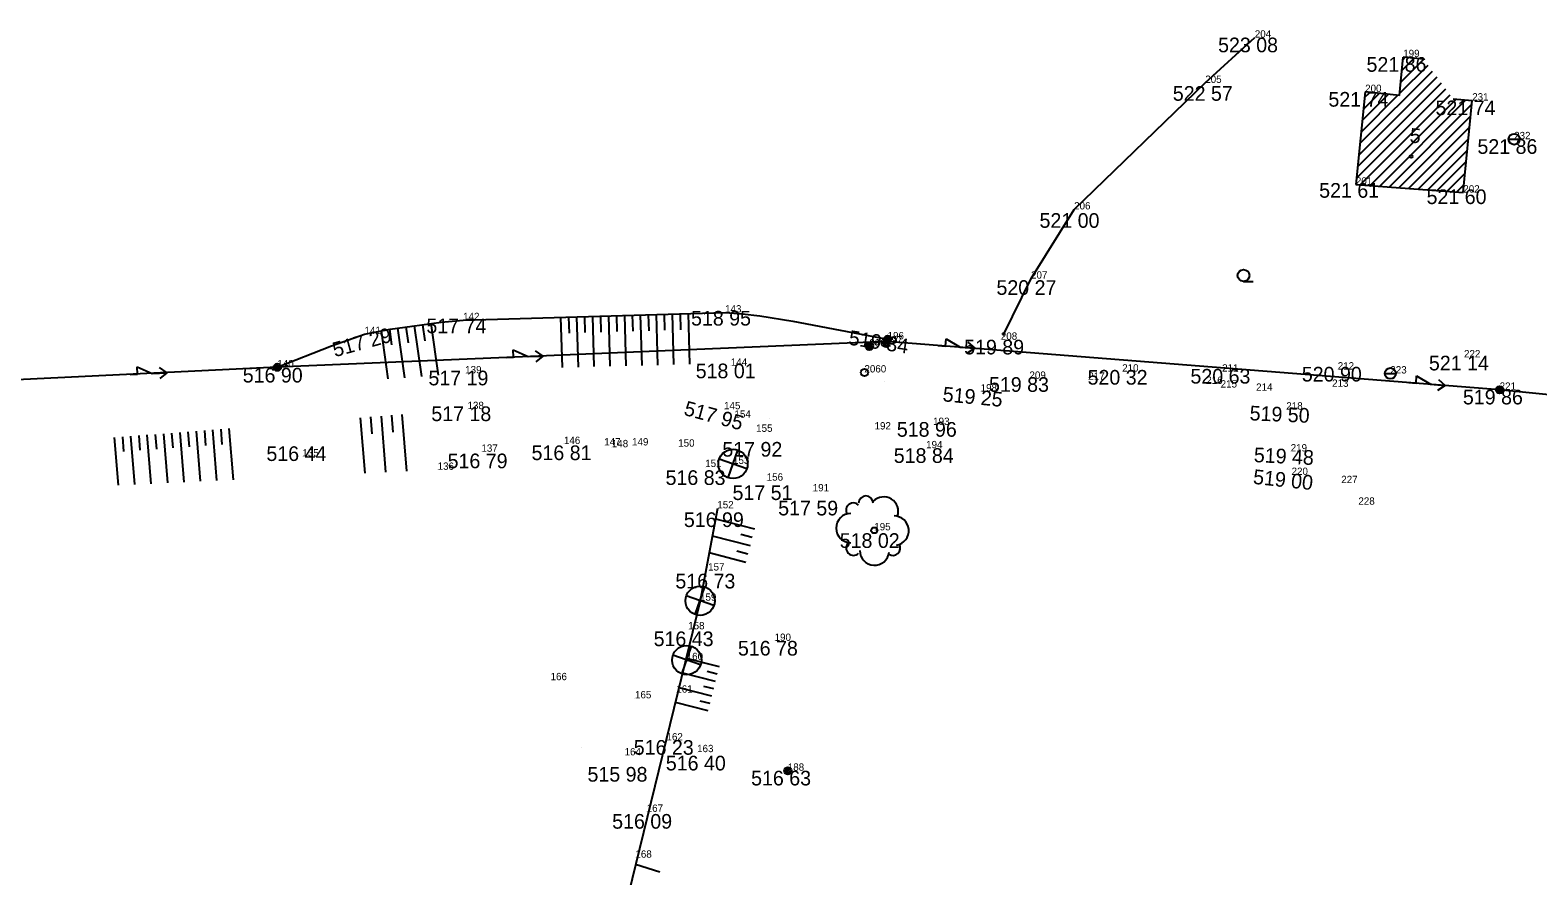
# Model space of a CAD drawing. Extents: x -559180 to -551373, y -1076947 to -1072071.
# Drawn here: x -552890.5 to -552787.6, y -1076827.7 to -1076770 of the extents above; entities that cross this region are included whole.
import ezdxf

# ---------------------------------------------------------------- set-up
doc = ezdxf.new("R2010")
doc.units = 0
for name, color, linetype in [('12_PLOTY', 7, 'Continuous'), ('14_BUDOVY', 7, 'Continuous'), ('1_VODA_ZN', 7, 'Continuous'), ('20_EL_ZN', 7, 'Continuous'), ('26_SRAFY', 7, 'Continuous'), ('27_HRANA_PATA', 7, 'Continuous'), ('32', 7, 'Continuous'), ('34_ZELEN', 7, 'Continuous'), ('3_BODY', 7, 'Continuous'), ('45_ZN_KULTURY', 7, 'Continuous'), ('47_ZN_STAV_OBJ$', 7, 'Continuous'), ('54_C_POPISNA', 7, 'Continuous'), ('6_VYSKY', 7, 'Continuous'), ('NNnadzemní', 7, 'Continuous')]:
    doc.layers.add(name, color=color, linetype=linetype)

# ---------------------------------------------------------------- blocks, each defined once
blk = doc.blocks.new('POINT_DISPLAY')
blk.add_line((0, 0), (0, 0))
blk = doc.blocks.new('SLB')
at = {"layer": '20_EL_ZN'}
for radius in [0.25, 0.158, 0.05]:
    blk.add_circle((0, 0), radius, dxfattribs=at)
blk = doc.blocks.new('STJ')
at = {"layer": '34_ZELEN'}
for p, q in [((0.94, -0.33), (-0.95, 0.33)), ((-0.33, -0.95), (0.33, 0.94))]:
    blk.add_line(p, q, dxfattribs=at)
for radius in [1, 0.0496]:
    blk.add_circle((0, 0), radius, dxfattribs=at)
blk = doc.blocks.new('STLS')
at = {"layer": '34_ZELEN'}
blk.add_circle((0, 0), 0.2, dxfattribs=at)
for centre, radius, start, end in [((-0.57, 1.85), 0.5, 0, 180), ((0.64, 1.28), 1, 341.2293, 135), ((-1.6, 0.15), 1, 90, 270), ((-1.42, 1.37), 0.5, 45, 210.4326), ((1.36, -0.02), 1, 279.53, 90), ((-1.42, -1.21), 0.5, 135, 315), ((1.28, -1.21), 0.5, 234.3777, 31.0479), ((0.02, -1.38), 1, 180, 353.8403)]:
    blk.add_arc(centre, radius, start, end, dxfattribs=at)
blk = doc.blocks.new('ST')
at = {"layer": '1_VODA_ZN'}
blk.add_line((-0.375, 0), (0.375, 0), dxfattribs=at)
blk.add_circle((0, 0), 0.375, dxfattribs=at)
blk = doc.blocks.new('BZ')
at = {"layer": '47_ZN_STAV_OBJ$'}
blk.add_circle((0, 0), 0.0875, dxfattribs=at)
blk = doc.blocks.new('ZAHRAD')
at = {"layer": '45_ZN_KULTURY'}
blk.add_line((0, 0), (0.65, 0), dxfattribs=at)
blk.add_circle((0, 0.4), 0.403, dxfattribs=at)
blk = doc.blocks.new('SV')
at = {"layer": '1_VODA_ZN'}
blk.add_circle((0, 0), 0.25, dxfattribs=at)
blk = doc.blocks.new('OSV')
at = {"layer": '1_VODA_ZN'}
for radius in [0.25, 0.158, 0.05]:
    blk.add_circle((0, 0), radius, dxfattribs=at)
blk = doc.blocks.new('ELNN')
at = {"layer": '20_EL_ZN'}
for p, q in [((0, 0), (0.5, 0)), ((0.5, 0), (0.5, 0.5)), ((0.5, 0.5), (1.5, 0)), ((1.5, 0), (2.5, 0))]:
    blk.add_line(p, q, dxfattribs=at)
blk.add_lwpolyline([(2, 0.375), (2.5, 0), (2, -0.375)], dxfattribs=at)

msp = doc.modelspace()

# ---------------------------------------------------------------- linework, layer by layer
at = {"layer": '12_PLOTY'}
for p, q in [((-552810.33, -1076773.57), (-552806.95, -1076770.48)), ((-552819.28, -1076782.2), (-552810.33, -1076773.57)), ((-552822.22, -1076786.92), (-552819.28, -1076782.2)), ((-552824.132, -1076790.79), (-552822.22, -1076786.92))]:
    msp.add_line(p, q, dxfattribs=at)
at = {"layer": '14_BUDOVY'}
for p, q in [((-552797.081, -1076774.423), (-552796.82, -1076771.81)), ((-552795.423, -1076771.95), (-552796.82, -1076771.81)), ((-552799.42, -1076774.19), (-552800.05, -1076780.51)), ((-552797.081, -1076774.423), (-552799.42, -1076774.19)), ((-552793.405, -1076774.645), (-552792.11, -1076774.77)), ((-552792.72, -1076781.05), (-552792.11, -1076774.77)), ((-552800.05, -1076780.51), (-552792.72, -1076781.05))]:
    msp.add_line(p, q, dxfattribs=at)
at = {"layer": '26_SRAFY'}
for p, q in [((-552854.203, -1076792.984), (-552854.303, -1076789.556)), ((-552853.727, -1076790.63), (-552853.759, -1076789.54)), ((-552853.116, -1076792.953), (-552853.216, -1076789.524)), ((-552852.64, -1076790.599), (-552852.672, -1076789.508)), ((-552852.029, -1076792.922), (-552852.129, -1076789.493)), ((-552851.553, -1076790.567), (-552851.585, -1076789.477)), ((-552850.942, -1076792.891), (-552851.042, -1076789.461)), ((-552850.466, -1076790.536), (-552850.498, -1076789.445)), ((-552849.855, -1076792.86), (-552849.954, -1076789.429)), ((-552849.379, -1076790.504), (-552849.411, -1076789.414)), ((-552848.768, -1076792.836), (-552848.867, -1076789.398)), ((-552848.292, -1076790.473), (-552848.324, -1076789.382)), ((-552847.68, -1076792.812), (-552847.78, -1076789.366)), ((-552847.205, -1076790.441), (-552847.237, -1076789.35)), ((-552846.593, -1076792.788), (-552846.693, -1076789.335)), ((-552846.118, -1076790.41), (-552846.15, -1076789.319)), ((-552845.506, -1076792.765), (-552845.606, -1076789.303)), ((-552866.09, -1076793.761), (-552866.553, -1076790.482)), ((-552865.842, -1076791.435), (-552865.991, -1076790.375)), ((-552864.949, -1076793.678), (-552865.426, -1076790.295)), ((-552864.708, -1076791.298), (-552864.861, -1076790.216)), ((-552863.808, -1076793.595), (-552864.296, -1076790.138)), ((-552863.575, -1076791.162), (-552863.73, -1076790.063)), ((-552862.667, -1076793.513), (-552863.165, -1076789.989)), ((-552867.675, -1076800.2), (-552867.981, -1076796.41)), ((-552867.178, -1076797.497), (-552867.271, -1076796.353)), ((-552866.25, -1076800.131), (-552866.56, -1076796.295)), ((-552865.756, -1076797.395), (-552865.849, -1076796.238)), ((-552864.825, -1076800.062), (-552865.139, -1076796.18)), ((-552884.505, -1076801.017), (-552884.768, -1076797.767)), ((-552884.129, -1076798.702), (-552884.208, -1076797.722)), ((-552883.384, -1076800.963), (-552883.649, -1076797.677)), ((-552883.01, -1076798.623), (-552883.09, -1076797.631)), ((-552882.262, -1076800.908), (-552882.531, -1076797.586)), ((-552881.89, -1076798.543), (-552881.971, -1076797.541)), ((-552881.141, -1076800.854), (-552881.412, -1076797.496)), ((-552880.771, -1076798.463), (-552880.853, -1076797.451)), ((-552880.019, -1076800.799), (-552880.294, -1076797.405)), ((-552879.652, -1076798.384), (-552879.734, -1076797.36)), ((-552878.898, -1076800.745), (-552879.175, -1076797.315)), ((-552878.532, -1076798.304), (-552878.616, -1076797.27)), ((-552877.777, -1076800.691), (-552878.057, -1076797.224)), ((-552877.413, -1076798.225), (-552877.497, -1076797.179)), ((-552876.655, -1076800.636), (-552876.938, -1076797.134)), ((-552843.763, -1076803.299), (-552841.102, -1076803.982)), ((-552843.979, -1076804.454), (-552841.393, -1076805.117)), ((-552842.034, -1076804.347), (-552841.247, -1076804.549)), ((-552844.195, -1076805.608), (-552841.684, -1076806.252)), ((-552842.303, -1076805.489), (-552841.538, -1076805.685)), ((-552845.767, -1076812.801), (-552843.512, -1076813.379)), ((-552846.012, -1076813.804), (-552843.769, -1076814.38)), ((-552844.315, -1076813.706), (-552843.64, -1076813.88)), ((-552846.258, -1076814.807), (-552844.025, -1076815.38)), ((-552844.568, -1076814.708), (-552843.897, -1076814.88)), ((-552846.503, -1076815.811), (-552844.282, -1076816.38)), ((-552844.821, -1076815.709), (-552844.153, -1076815.88)), ((-552849.208, -1076826.868), (-552847.546, -1076827.384))]:
    msp.add_line(p, q, dxfattribs=at)
at = {"layer": '27_HRANA_PATA'}
for p, q in [((-552860.98, -1076789.75), (-552843.1, -1076789.23)), ((-552843.63, -1076802.59), (-552844.81, -1076808.89)), ((-552844.81, -1076808.89), (-552850.61, -1076832.6))]:
    msp.add_line(p, q, dxfattribs=at)
for points in [[(-552843.1, -1076789.23), (-552841.946, -1076789.312), (-552840.729, -1076789.459), (-552838.473, -1076789.812), (-552832.01, -1076791.06)], [(-552873.66, -1076792.97), (-552869.958, -1076791.5), (-552867.71, -1076790.7)], [(-552867.71, -1076790.7), (-552865.963, -1076790.371), (-552864.459, -1076790.159), (-552862.485, -1076789.9), (-552860.98, -1076789.75)]]:
    msp.add_lwpolyline(points, dxfattribs=at)
at = {"layer": '32'}
for p, q in [((-552796.991, -1076773.518), (-552795.423, -1076771.95)), ((-552796.912, -1076772.732), (-552796.066, -1076771.886)), ((-552796.834, -1076771.946), (-552796.708, -1076771.821)), ((-552799.849, -1076778.498), (-552794.515, -1076773.163)), ((-552799.771, -1076777.712), (-552794.817, -1076772.759)), ((-552797.069, -1076774.303), (-552795.12, -1076772.354)), ((-552800.006, -1076780.069), (-552793.909, -1076773.972)), ((-552799.928, -1076779.283), (-552794.212, -1076773.567)), ((-552799.536, -1076775.356), (-552798.465, -1076774.285)), ((-552799.458, -1076774.571), (-552799.108, -1076774.221)), ((-552799.762, -1076780.531), (-552793.606, -1076774.376)), ((-552799.693, -1076776.927), (-552797.179, -1076774.413)), ((-552799.615, -1076776.142), (-552797.822, -1076774.349)), ((-552799.103, -1076780.58), (-552793.189, -1076774.666)), ((-552798.444, -1076780.628), (-552792.544, -1076774.728)), ((-552797.786, -1076780.677), (-552792.135, -1076775.026)), ((-552797.127, -1076780.725), (-552792.211, -1076775.809)), ((-552796.469, -1076780.774), (-552792.287, -1076776.592)), ((-552795.81, -1076780.822), (-552792.363, -1076777.375)), ((-552795.151, -1076780.871), (-552792.439, -1076778.159)), ((-552794.493, -1076780.919), (-552792.515, -1076778.942)), ((-552793.834, -1076780.968), (-552792.591, -1076779.725)), ((-552793.176, -1076781.016), (-552792.667, -1076780.508))]:
    msp.add_line(p, q, dxfattribs=at)
at = {"layer": 'NNnadzemní'}
for p, q in [((-552832.06, -1076791.2), (-552873.66, -1076792.97)), ((-552790.24, -1076794.5), (-552832.06, -1076791.2)), ((-552873.66, -1076792.97), (-552916.61, -1076795.05)), ((-552746.3, -1076799), (-552790.24, -1076794.5))]:
    msp.add_line(p, q, dxfattribs=at)

# ---------------------------------------------------------------- block references
at = {"layer": '1_VODA_ZN'}
for name, p in [('POINT_DISPLAY', (-552806.95, -1076770.48)), ('POINT_DISPLAY', (-552796.82, -1076771.81)), ('POINT_DISPLAY', (-552810.33, -1076773.57)), ('POINT_DISPLAY', (-552799.42, -1076774.19)), ('POINT_DISPLAY', (-552792.11, -1076774.77)), ('ST', (-552789.25, -1076777.41)), ('POINT_DISPLAY', (-552789.25, -1076777.41)), ('POINT_DISPLAY', (-552800.05, -1076780.51)), ('POINT_DISPLAY', (-552792.72, -1076781.05)), ('POINT_DISPLAY', (-552819.28, -1076782.2)), ('POINT_DISPLAY', (-552822.22, -1076786.92)), ('POINT_DISPLAY', (-552843.1, -1076789.23)), ('POINT_DISPLAY', (-552867.71, -1076790.7)), ('POINT_DISPLAY', (-552860.98, -1076789.75)), ('OSV', (-552833.26, -1076791.55)), ('POINT_DISPLAY', (-552833.26, -1076791.55)), ('POINT_DISPLAY', (-552833.26, -1076791.57)), ('POINT_DISPLAY', (-552832.11, -1076791.34)), ('POINT_DISPLAY', (-552832.01, -1076791.06)), ('POINT_DISPLAY', (-552824.28, -1076791.09)), ('POINT_DISPLAY', (-552792.67, -1076792.29)), ('POINT_DISPLAY', (-552873.66, -1076792.97)), ('POINT_DISPLAY', (-552860.84, -1076793.38)), ('POINT_DISPLAY', (-552842.71, -1076792.86)), ('SV', (-552833.59, -1076793.32)), ('POINT_DISPLAY', (-552833.59, -1076793.32)), ('POINT_DISPLAY', (-552822.33, -1076793.75)), ('POINT_DISPLAY', (-552818.31, -1076793.82)), ('POINT_DISPLAY', (-552816, -1076793.26)), ('POINT_DISPLAY', (-552809.18, -1076793.26)), ('POINT_DISPLAY', (-552801.29, -1076793.12)), ('ST', (-552797.7, -1076793.39)), ('POINT_DISPLAY', (-552797.7, -1076793.39)), ('POINT_DISPLAY', (-552832.189, -1076793.911)), ('POINT_DISPLAY', (-552825.66, -1076794.62)), ('POINT_DISPLAY', (-552810.26, -1076794.1)), ('POINT_DISPLAY', (-552809.28, -1076794.35)), ('POINT_DISPLAY', (-552806.86, -1076794.57)), ('POINT_DISPLAY', (-552801.67, -1076794.3)), ('POINT_DISPLAY', (-552790.24, -1076794.5)), ('POINT_DISPLAY', (-552860.68, -1076795.82)), ('POINT_DISPLAY', (-552843.17, -1076795.83)), ('POINT_DISPLAY', (-552804.8, -1076795.85)), ('POINT_DISPLAY', (-552842.46, -1076796.41)), ('POINT_DISPLAY', (-552840.096, -1076796.473)), ('POINT_DISPLAY', (-552828.9, -1076796.9)), ('POINT_DISPLAY', (-552840.98, -1076797.37)), ('POINT_DISPLAY', (-552859.73, -1076798.73)), ('POINT_DISPLAY', (-552854.1, -1076798.2)), ('POINT_DISPLAY', (-552851.35, -1076798.3)), ('POINT_DISPLAY', (-552850.83, -1076798.42)), ('POINT_DISPLAY', (-552849.45, -1076798.3)), ('POINT_DISPLAY', (-552846.3, -1076798.38)), ('POINT_DISPLAY', (-552829.38, -1076798.49)), ('POINT_DISPLAY', (-552804.5, -1076798.71)), ('POINT_DISPLAY', (-552871.95, -1076799.05)), ('POINT_DISPLAY', (-552862.72, -1076799.96)), ('POINT_DISPLAY', (-552844.46, -1076799.77)), ('POINT_DISPLAY', (-552842.56, -1076799.56)), ('POINT_DISPLAY', (-552840.26, -1076800.7)), ('POINT_DISPLAY', (-552804.44, -1076800.31)), ('POINT_DISPLAY', (-552837.12, -1076801.43)), ('POINT_DISPLAY', (-552843.63, -1076802.59)), ('POINT_DISPLAY', (-552799.88, -1076802.34)), ('POINT_DISPLAY', (-552832.92, -1076804.09)), ('POINT_DISPLAY', (-552844.26, -1076806.83)), ('POINT_DISPLAY', (-552844.81, -1076808.89)), ('POINT_DISPLAY', (-552845.62, -1076810.84)), ('POINT_DISPLAY', (-552839.72, -1076811.63)), ('POINT_DISPLAY', (-552845.72, -1076812.94)), ('POINT_DISPLAY', (-552846.43, -1076815.16)), ('POINT_DISPLAY', (-552849.25, -1076815.55)), ('POINT_DISPLAY', (-552847.1, -1076818.42)), ('POINT_DISPLAY', (-552845.01, -1076819.22)), ('POINT_DISPLAY', (-552838.82, -1076820.49)), ('POINT_DISPLAY', (-552848.45, -1076823.29)), ('POINT_DISPLAY', (-552849.22, -1076826.42))]:
    msp.add_blockref(name, p, dxfattribs=at)
at = {"layer": '20_EL_ZN'}
for p, xscale, yscale, rotation in [((-552858.036, -1076792.305), 1.0000005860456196, 1.0000005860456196, 2.436393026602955), ((-552828.55, -1076791.477), 1.000002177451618, 1.0000021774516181, -4.511783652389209), ((-552883.692, -1076793.456), 1.0000018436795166, 1.0000018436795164, 2.7726443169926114), ((-552796.446, -1076794.01), 1.000002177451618, 1.0000021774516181, -4.511783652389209)]:
    msp.add_blockref('ELNN', p, dxfattribs=dict(at, xscale=xscale, yscale=yscale, rotation=rotation))
for p in [(-552832.11, -1076791.34), (-552832.01, -1076791.06), (-552873.66, -1076792.97), (-552790.24, -1076794.5), (-552838.82, -1076820.49)]:
    msp.add_blockref('SLB', p, dxfattribs=at)
at = {"layer": '32'}
for p in [(-552795.423, -1076771.95), (-552852.911, -1076818.901)]:
    msp.add_blockref('POINT_DISPLAY', p, dxfattribs=at)
at = {"layer": '34_ZELEN'}
for name, p in [('STJ', (-552842.56, -1076799.56)), ('STLS', (-552832.92, -1076804.09)), ('STJ', (-552844.81, -1076808.89)), ('STJ', (-552845.72, -1076812.94))]:
    msp.add_blockref(name, p, dxfattribs=at)
at = {"layer": '45_ZN_KULTURY'}
msp.add_blockref('ZAHRAD', (-552807.717, -1076787.105), dxfattribs=at)
at = {"layer": '47_ZN_STAV_OBJ$', "rotation": 90}
msp.add_blockref('BZ', (-552796.283, -1076778.591), dxfattribs=at)

# ---------------------------------------------------------------- texts
at = {"layer": '3_BODY'}
for s, p in [('204', (-552806.95, -1076770.48)), ('199', (-552796.82, -1076771.81)), ('205', (-552810.33, -1076773.57)), ('200', (-552799.42, -1076774.19)), ('231', (-552792.11, -1076774.77)), ('232', (-552789.25, -1076777.41)), ('201', (-552800.05, -1076780.51)), ('202', (-552792.72, -1076781.05)), ('206', (-552819.28, -1076782.2)), ('207', (-552822.22, -1076786.92)), ('142', (-552860.98, -1076789.75)), ('143', (-552843.1, -1076789.23)), ('141', (-552867.71, -1076790.7)), ('196', (-552832.01, -1076791.06)), ('208', (-552824.28, -1076791.09)), ('2061', (-552833.26, -1076791.55)), ('64', (-552833.26, -1076791.57)), ('197', (-552832.11, -1076791.34)), ('222', (-552792.67, -1076792.29)), ('140', (-552873.66, -1076792.97)), ('144', (-552842.71, -1076792.86)), ('2060', (-552833.59, -1076793.32)), ('210', (-552816, -1076793.26)), ('211', (-552809.18, -1076793.26)), ('212', (-552801.29, -1076793.12)), ('139', (-552860.84, -1076793.38)), ('209', (-552822.33, -1076793.75)), ('217', (-552818.31, -1076793.82)), ('216', (-552810.26, -1076794.1)), ('215', (-552809.28, -1076794.35)), ('213', (-552801.67, -1076794.3)), ('223', (-552797.7, -1076793.39)), ('198', (-552825.66, -1076794.62)), ('214', (-552806.86, -1076794.57)), ('221', (-552790.24, -1076794.5)), ('138', (-552860.68, -1076795.82)), ('145', (-552843.17, -1076795.83)), ('154', (-552842.46, -1076796.41)), ('218', (-552804.8, -1076795.85)), ('155', (-552840.98, -1076797.37)), ('192', (-552832.9, -1076797.21)), ('193', (-552828.9, -1076796.9)), ('146', (-552854.1, -1076798.2)), ('147', (-552851.35, -1076798.3)), ('148', (-552850.83, -1076798.42)), ('149', (-552849.45, -1076798.3)), ('150', (-552846.3, -1076798.38)), ('135', (-552871.95, -1076799.05)), ('137', (-552859.73, -1076798.73)), ('194', (-552829.38, -1076798.49)), ('219', (-552804.5, -1076798.71)), ('136', (-552862.72, -1076799.96)), ('151', (-552844.46, -1076799.77)), ('153', (-552842.56, -1076799.56)), ('220', (-552804.44, -1076800.31)), ('156', (-552840.26, -1076800.7)), ('191', (-552837.12, -1076801.43)), ('227', (-552801.05, -1076800.87)), ('152', (-552843.63, -1076802.59)), ('228', (-552799.88, -1076802.34)), ('195', (-552832.92, -1076804.09)), ('157', (-552844.26, -1076806.83)), ('159', (-552844.81, -1076808.89)), ('158', (-552845.62, -1076810.84)), ('190', (-552839.72, -1076811.63)), ('160', (-552845.72, -1076812.94)), ('166', (-552855.01, -1076814.31)), ('165', (-552849.25, -1076815.55)), ('161', (-552846.43, -1076815.16)), ('162', (-552847.1, -1076818.42)), ('164', (-552849.96, -1076819.44)), ('163', (-552845.01, -1076819.22)), ('188', (-552838.82, -1076820.49)), ('167', (-552848.45, -1076823.29)), ('168', (-552849.22, -1076826.42))]:
    msp.add_text(s, height=0.5, dxfattribs=at).set_placement(p)
at = {"layer": '54_C_POPISNA'}
msp.add_text('5', height=1, rotation=355.78664, dxfattribs=at).set_placement((-552796.399, -1076777.641))
at = {"layer": '6_VYSKY'}
for s, p in [('523 08', (-552809.455, -1076771.48)), ('521 86', (-552799.325, -1076772.81)), ('522 57', (-552812.545, -1076774.788)), ('521 74', (-552801.925, -1076775.19)), ('521 74', (-552794.615, -1076775.77)), ('521 86', (-552791.755, -1076778.41)), ('521 61', (-552802.555, -1076781.401)), ('521 60', (-552795.225, -1076781.833)), ('521 00', (-552821.64, -1076783.454)), ('520 27', (-552824.58, -1076788.029)), ('517 74', (-552863.485, -1076790.641)), ('518 95', (-552845.423, -1076790.121)), ('519 89', (-552826.785, -1076792.09)), ('518 01', (-552845.107, -1076793.715)), ('521 14', (-552795.066, -1076793.181)), ('516 90', (-552876.019, -1076794.006)), ('517 19', (-552863.345, -1076794.199)), ('519 83', (-552825.089, -1076794.641)), ('520 32', (-552818.36, -1076794.151)), ('520 63', (-552811.34, -1076794.078)), ('520 90', (-552803.74, -1076793.938)), ('519 86', (-552792.745, -1076795.5)), ('517 18', (-552863.148, -1076796.638)), ('518 96', (-552831.38, -1076797.703)), ('516 44', (-552874.405, -1076799.358)), ('516 79', (-552862.037, -1076799.854)), ('516 81', (-552856.308, -1076799.299)), ('517 92', (-552843.287, -1076799.062)), ('518 84', (-552831.589, -1076799.49)), ('516 83', (-552847.163, -1076800.993)), ('517 51', (-552842.592, -1076802.021)), ('517 59', (-552839.476, -1076803.072)), ('516 99', (-552845.913, -1076803.862)), ('518 02', (-552835.277, -1076805.287)), ('516 73', (-552846.493, -1076808.053)), ('516 43', (-552847.977, -1076811.988)), ('516 78', (-552842.225, -1076812.63)), ('516 23', (-552849.333, -1076819.395)), ('516 40', (-552847.144, -1076820.467)), ('515 98', (-552852.49, -1076821.231)), ('516 63', (-552841.325, -1076821.49)), ('516 09', (-552850.806, -1076824.439))]:
    msp.add_text(s, height=1, dxfattribs=at).set_placement(p)
for s, rotation, p in [('517 29', 15.22197, (-552869.734, -1076792.28)), ('517 29', 15.22197, (-552869.734, -1076792.28)), ('519 34', 351.24167, (-552834.713, -1076791.419)), ('519 25', 354.55257, (-552828.282, -1076795.282)), ('517 95', 344.73894, (-552845.976, -1076796.203)), ('519 50', 357.53424, (-552807.317, -1076796.584)), ('519 50', 357.53424, (-552807.317, -1076796.584)), ('519 48', 357.16073, (-552807.031, -1076799.431)), ('519 00', 353.87232, (-552807.102, -1076800.913)), ('519 00', 353.87232, (-552807.102, -1076800.913))]:
    msp.add_text(s, height=1, rotation=rotation, dxfattribs=at).set_placement(p)

doc.saveas('drawing.dxf')
